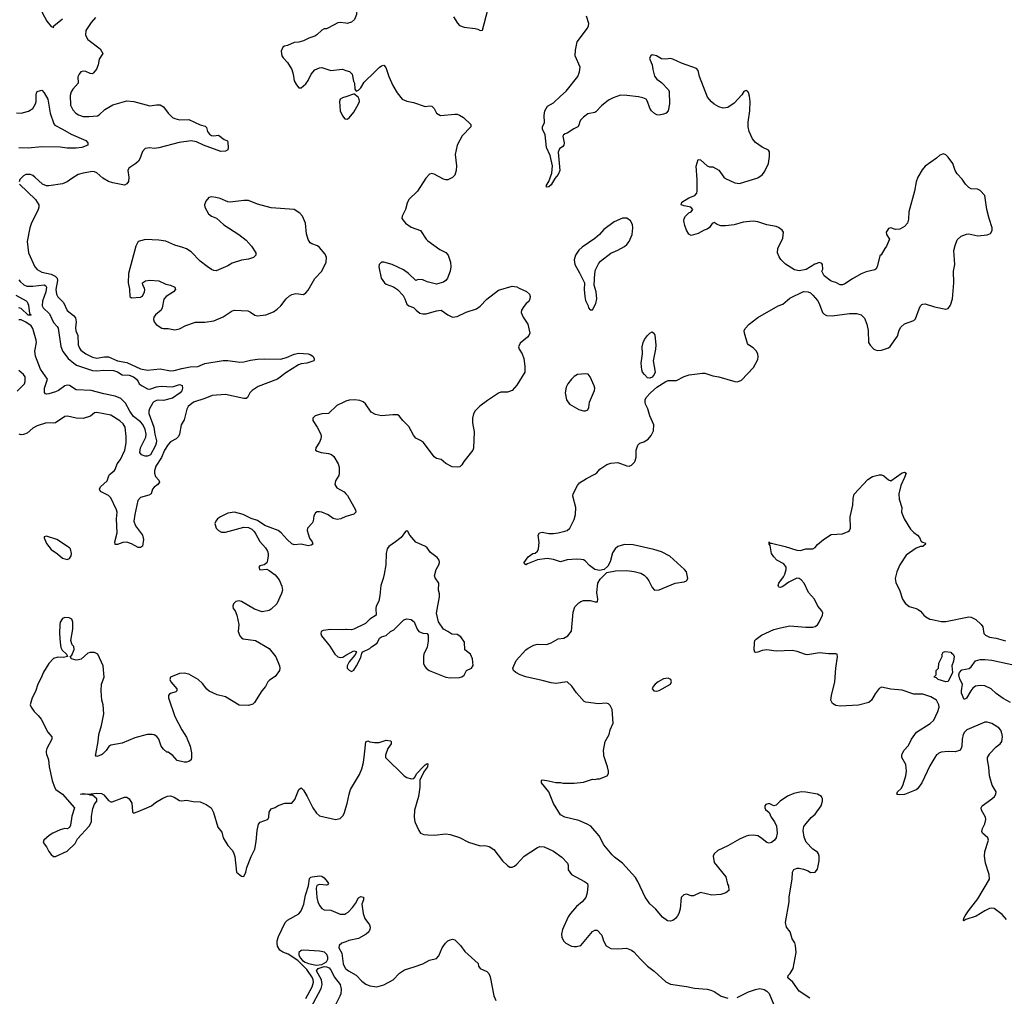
# Model space of a CAD drawing. Header units: inches. Extents: x 2001573 to 2220545, y 644482 to 846830.
# Tile 682 of 755: x 2157157 to 2165740, y 787887 to 796404. Entities that reach past the tile are written whole.
import ezdxf

# ---------------------------------------------------------------- set-up
doc = ezdxf.new("R2010")
doc.units = ezdxf.units.IN
doc.header["$MEASUREMENT"] = 0
for name, color, linetype in [('C1758', 7, 'Continuous'), ('C1759', 7, 'Continuous'), ('C1768', 7, 'Continuous'), ('C1769', 7, 'Continuous')]:
    doc.layers.add(name, color=color, linetype=linetype)

msp = doc.modelspace()

# ---------------------------------------------------------------- linework, layer by layer
at = {"layer": 'C1758', "color": 5}
for points, elevation in [([(2157390.7, 790000), (2157407.2, 789950), (2157412.7, 789890), (2157439.1, 789770), (2157459.1, 789710), (2157471, 789690), (2157530.4, 789650.4), (2157634.8, 789530), (2157610, 789458), (2157598.8, 789381.2), (2157590, 789359), (2157570.6, 789349.4), (2157549.5, 789349.5), (2157510, 789340.4), (2157446.7, 789310), (2157413.7, 789290), (2157367.2, 789250), (2157360.4, 789230), (2157391.5, 789191.5), (2157410, 789150.8), (2157430, 789122.8), (2157450, 789107.7), (2157470, 789106), (2157570, 789153.4), (2157639.1, 789220.9), (2157660.2, 789259.8), (2157762.7, 789370), (2157782.7, 789410), (2157783.2, 789456.8), (2157795.5, 789524.5), (2157810, 789562), (2157828.7, 789590), (2157828.7, 789610), (2157790, 789642), (2157770, 789642), (2157750, 789649), (2157710, 789646), (2157686, 789650), (2157688.9, 789651.1), (2157710, 789656), (2157750, 789650.6), (2157830, 789659.3), (2157870, 789656.5), (2157890, 789644), (2157930, 789595.5), (2157950, 789584.4), (2157963.4, 789583.4), (2158070, 789624.9), (2158090, 789624), (2158110.4, 789610.4), (2158132.8, 789572.8), (2158139.6, 789499.6), (2158142, 789490), (2158150, 789486), (2158190, 789499.1), (2158306, 789550), (2158341.1, 789578.9), (2158403.2, 789616.8), (2158445.9, 789634.1), (2158470, 789635.5), (2158504, 789624), (2158550, 789596.4), (2158570, 789593), (2158610, 789599.1), (2158670, 789586.7), (2158730, 789582.4), (2158781.1, 789561.1), (2158825.5, 789530), (2158846.7, 789490), (2158883.8, 789363.8), (2158918, 789318), (2158931.3, 789270), (2158970, 789202), (2159010, 789161), (2159021.1, 789141.1), (2159032.8, 789107.2), (2159045.5, 788970), (2159090, 788934.8), (2159110, 788931.3), (2159129.3, 788970), (2159136.2, 789010), (2159173, 789107), (2159205.6, 789170), (2159217.2, 789237.2), (2159225.6, 789334.4), (2159239, 789390), (2159252.7, 789407.3), (2159318, 789430), (2159324, 789436), (2159329, 789450), (2159330, 789494), (2159350, 789522), (2159384.7, 789535.3), (2159410, 789551.3), (2159468.9, 789571.1), (2159530, 789572), (2159556.5, 789603.5), (2159590, 789692), (2159610, 789704.7), (2159630, 789684.7), (2159663, 789630), (2159712.4, 789530), (2159744.8, 789484.8), (2159770, 789462), (2159910, 789430.4), (2159950, 789438), (2159976.3, 789463.7), (2159987, 789490), (2160000, 789530.3)], 420), ([(2157877.5, 790000), (2157870, 789993.2), (2157830, 789978), (2157823.1, 789983.1), (2157818, 789990), (2157820, 790000)], 420), ([(2158654.2, 790000), (2158654.8, 789970), (2158650.8, 789950), (2158630, 789935.3), (2158610, 789929), (2158590, 789929), (2158530, 789944), (2158490, 789989), (2158473.3, 790000)], 420), ([(2159650, 787868.8), (2159706.2, 787970), (2159717.7, 788010), (2159716.1, 788030), (2159708, 788050), (2159660.5, 788120.5), (2159581.2, 788201.2), (2159496.4, 788256.4), (2159450, 788273.4), (2159424.6, 788290), (2159404.6, 788324.6), (2159399.8, 788350), (2159401.4, 788370), (2159413.8, 788410), (2159471.1, 788530), (2159490, 788550.2), (2159590, 788607.2), (2159610, 788632.7), (2159633, 788690), (2159649, 788770), (2159673.6, 788850), (2159683.7, 788916.3), (2159693.5, 788926.5), (2159705.2, 788930), (2159770, 788938.2), (2159790, 788933.8), (2159810, 788921.3), (2159838, 788890), (2159847.7, 788870), (2159839.9, 788860.1), (2159830, 788857.6), (2159770, 788862.7), (2159760.6, 788859.4), (2159747.4, 788852.6), (2159741, 788830), (2159747.8, 788747.8), (2159756, 788710), (2159770, 788679.6), (2159790, 788653.8), (2159810, 788642.7), (2159870, 788638), (2159950, 788603), (2159990, 788602.5), (2160000, 788608.8)], 380), ([(2160000, 788363.5), (2159964.9, 788350), (2159942.8, 788330), (2159937.3, 788310), (2159963.5, 788263.5), (2159976.2, 788170), (2159992.7, 788132.7), (2160000, 788126.9)], 380), ([(2159694.2, 787785.8), (2159784, 787956), (2159792.2, 787990), (2159786.7, 788030), (2159744.9, 788110), (2159757.8, 788130), (2159810, 788147), (2159830, 788145.9), (2159854.7, 788134.7), (2159873.2, 788113.2), (2159897.8, 788057.8), (2159949.4, 787990), (2159958.1, 787950), (2159956.1, 787910), (2159948.1, 787890), (2159896, 787784)], 360)]:
    msp.add_lwpolyline(points, dxfattribs=dict(at, elevation=elevation))
at = {"layer": 'C1758', "color": 5, "elevation": 380}
msp.add_lwpolyline([(2159631, 788289), (2159610, 788286.6), (2159590.1, 788270), (2159591.2, 788250), (2159601.9, 788221.9), (2159621, 788201), (2159645.6, 788185.6), (2159674.4, 788174.4), (2159740.5, 788160.5), (2159790, 788165.9), (2159832.3, 788187.7), (2159843.5, 788210), (2159842, 788230), (2159832.7, 788252.7), (2159812.4, 788272.4), (2159770, 788280.1)], close=True, dxfattribs=at)
at = {"layer": 'C1759', "color": 5}
for points, elevation in [([(2157328, 796510), (2157392.3, 796392.3), (2157430, 796344.7), (2157442, 796342), (2157450, 796334), (2157455.3, 796350), (2157530, 796410.4)], 380), ([(2157818, 796422), (2157779.6, 796380.4), (2157733.8, 796310), (2157730.2, 796270), (2157750, 796232), (2157858.4, 796150), (2157882.8, 796110), (2157850, 796061.2), (2157840.7, 796010), (2157825.9, 795974.1), (2157799.6, 795940.4), (2157790, 795932.6), (2157770, 795934.8), (2157733.7, 795953.7), (2157710, 795955), (2157690, 795948.3), (2157674, 795930), (2157664.7, 795904.7), (2157666.7, 795850), (2157620.6, 795799.4), (2157605.5, 795774.5), (2157595.8, 795744.2), (2157598.8, 795658.8), (2157618.5, 795618.5), (2157645.3, 795590), (2157670, 795574.9), (2157710, 795560.7), (2157758.6, 795558.6), (2157833.8, 795566.2), (2157850, 795574.9), (2157900.2, 795619.8), (2157970, 795662.5), (2158090, 795696), (2158152, 795692), (2158290, 795653.4), (2158350, 795663.1), (2158380.4, 795660.4), (2158410, 795644.9), (2158450.2, 795590.2), (2158490, 795552.4), (2158510, 795541.3), (2158550, 795530.3), (2158630, 795532.6), (2158730, 795488.5), (2158774.3, 795474.3), (2158784.1, 795464.1), (2158792.4, 795430), (2158810, 795406.7), (2158830, 795394.9), (2158850, 795390.6), (2158890, 795396), (2158938.8, 795358.8), (2158966.8, 795346.8), (2158971.8, 795331.8), (2158974, 795290), (2158970, 795269.7), (2158950, 795256.9), (2158910, 795255.3), (2158758.3, 795310), (2158698.8, 795338.8), (2158650, 795347.2), (2158545.8, 795334.2), (2158370, 795285.8), (2158330, 795282.3), (2158290, 795287.1), (2158250, 795279.7), (2158226.6, 795253.4), (2158203.6, 795190), (2158191.6, 795170), (2158170, 795149.7), (2158108.4, 795110), (2158098.7, 795090), (2158107.6, 795030), (2158105.5, 794994.5), (2158090, 794972.3), (2158070, 794962.4), (2157970, 794980.8), (2157930, 794994), (2157882.7, 795022.7), (2157830, 795068.4), (2157810, 795078.3), (2157790, 795080.4), (2157710, 795066.2), (2157667.1, 795052.9), (2157610, 795019.7), (2157570, 794989.7), (2157530, 794972.3), (2157410, 794954.3), (2157390, 794954.3), (2157355.1, 794970), (2157290, 795029.6), (2157270, 795045.1), (2157250, 795053.6), (2157210, 795053.6), (2157190, 795042), (2157159.1, 795010), (2157150.7, 794990)], 380), ([(2160000, 796373.3), (2159950, 796379.5), (2159930, 796376), (2159850, 796332.7), (2159830, 796325.2), (2159810, 796324), (2159790, 796314), (2159747.3, 796272.7), (2159730, 796261.6), (2159675.8, 796244.2), (2159630, 796219.7), (2159590, 796208), (2159550, 796204.7), (2159490, 796178.7), (2159465.7, 796174.3), (2159450, 796164), (2159437.1, 796130), (2159443, 796090), (2159452.2, 796072.2), (2159490, 796030.7), (2159529, 795969), (2159541.7, 795930), (2159550.3, 795870.3), (2159570, 795834.8), (2159590, 795811), (2159610, 795810.8), (2159650, 795844.4), (2159670, 795873.4), (2159697.7, 795930), (2159730, 795967), (2159770, 795985.7), (2159790, 795987.2), (2159870, 795962), (2159970, 795971.7), (2160000, 795962)], 420), ([(2157130, 795590.6), (2157170, 795588.9), (2157234.2, 795605.8), (2157270.6, 795629.4), (2157294.5, 795670), (2157301.5, 795690), (2157299.3, 795750), (2157306.3, 795773.7), (2157318, 795782), (2157350, 795791), (2157370, 795766.8), (2157401.3, 795710), (2157420.9, 795590), (2157455.1, 795495.1), (2157463.4, 795483.4), (2157530.6, 795450), (2157605, 795404.9), (2157732, 795350), (2157752, 795330), (2157752, 795310), (2157698, 795290), (2157650, 795282.4), (2157570, 795283), (2157510, 795293.7), (2157350, 795296.8), (2157230, 795283.7), (2157150, 795285.6)], 360), ([(2160000, 795732.5), (2159970, 795723), (2159950.5, 795710), (2159944.6, 795690), (2159950.3, 795610.3), (2159970, 795566), (2159990, 795540.7), (2160000, 795538.5)], 420), ([(2157156, 794970), (2157295.6, 794835.6), (2157322.4, 794790), (2157323.7, 794770), (2157318.9, 794750), (2157255.9, 794624.1), (2157244.1, 794590), (2157222.7, 794470), (2157232.9, 794370), (2157290, 794250.4), (2157310, 794224.6), (2157350, 794201.8), (2157430, 794186.3), (2157466.6, 794166.6), (2157483.8, 794150), (2157487.5, 794130), (2157471.3, 794050), (2157478.8, 794010), (2157490, 793988), (2157537.2, 793937.2), (2157569.4, 793869.4), (2157625.1, 793825.1), (2157643, 793803), (2157649.2, 793770), (2157642.7, 793717.3), (2157645, 793690), (2157662.7, 793650), (2157665.9, 793570), (2157678.8, 793538.8), (2157690, 793523.2), (2157733.1, 793490), (2157790, 793461.4), (2157830, 793453.8), (2157896.2, 793463.8), (2157930, 793463.3), (2158010, 793430.6), (2158090, 793415.2), (2158210, 793359.9), (2158270, 793347.6), (2158381.4, 793358.6), (2158470, 793343), (2158504.2, 793344.2), (2158570, 793363.5), (2158643.5, 793376.5), (2158710, 793378.9), (2158770, 793405.7), (2158930, 793430.9), (2158970, 793431), (2159076.7, 793416.7), (2159110, 793419.3), (2159170, 793434.5), (2159230, 793442.9), (2159290, 793446.2), (2159430, 793443.6), (2159482, 793458), (2159550, 793488.8), (2159590, 793495.5), (2159670.2, 793490.2), (2159690, 793484.9), (2159710.7, 793470), (2159724.7, 793450), (2159723.6, 793436.4), (2159722, 793430), (2159661, 793410), (2159610, 793402.7), (2159586.3, 793393.7), (2159476.3, 793323.7), (2159404.5, 793270), (2159235.7, 793204.3), (2159182, 793170), (2159162, 793150), (2159142, 793110), (2159130, 793101.6), (2159110, 793101.5), (2158950, 793134.7), (2158834.1, 793125.9), (2158770, 793099.8), (2158670.8, 793069.2), (2158625.3, 793030), (2158612.5, 793007.5), (2158590, 792916), (2158564, 792870), (2158548.4, 792790), (2158540.7, 792770), (2158519.6, 792750), (2158470, 792722.3), (2158450, 792700.9), (2158418, 792650), (2158392.3, 792587.7), (2158343.2, 792510), (2158331.8, 792470), (2158331.8, 792450), (2158341.5, 792421.5), (2158370.4, 792390), (2158374, 792370), (2158359.5, 792350), (2158330, 792328.2), (2158314.3, 792310), (2158302.3, 792270), (2158281, 792259), (2158210, 792236.5), (2158187.5, 792210), (2158159.8, 792090), (2158152.9, 792030), (2158167, 791990), (2158228.1, 791910), (2158235.6, 791870), (2158227.9, 791812.1), (2158210, 791801.1), (2158190, 791802.6), (2158130, 791834.7), (2158090, 791848), (2158054.6, 791845.4), (2158010, 791826.3), (2157988.4, 791828.4), (2157987.3, 791850), (2158006.3, 791930), (2158001.5, 792050), (2158006.5, 792110), (2158001.6, 792130), (2157950, 792235.6), (2157930, 792254.2), (2157861.3, 792290), (2157851.1, 792310), (2157862.2, 792330), (2157917.8, 792382.2), (2157932.5, 792427.5), (2157940.9, 792439.1), (2157981.5, 792470), (2157990, 792481.3), (2158007.4, 792530), (2158035.5, 792570), (2158073.8, 792650), (2158084.8, 792715.2), (2158085.9, 792770), (2158076.4, 792850), (2158059.3, 792879.3), (2158030, 792906.5), (2157950, 792955.5), (2157830, 792979.8), (2157810, 792975.3), (2157773.8, 792946.2), (2157710, 792926.7), (2157650, 792927.9), (2157572.8, 792947.2), (2157550, 792944.1), (2157470, 792888.5), (2157450, 792885.1), (2157390, 792889.8), (2157310, 792862.2), (2157270, 792840.7), (2157220.9, 792799.1), (2157190, 792787.1), (2157170, 792785.1), (2157151, 792791)], 380), ([(2157150, 794135.5), (2157160.1, 794120.1), (2157191.9, 794091.9), (2157220.3, 794080.3), (2157270, 794079.6), (2157370, 794091), (2157383.1, 794083.1), (2157390, 794071.7), (2157384.8, 794030), (2157354.4, 793950), (2157353.1, 793910), (2157361, 793890), (2157417.7, 793837.7), (2157450, 793762.8), (2157482.7, 793730), (2157492.9, 793712.9), (2157514.4, 793554.4), (2157533.4, 793510), (2157578.5, 793450), (2157630, 793407.5), (2157652.9, 793392.9), (2157790, 793346.2), (2157830, 793341.5), (2157890, 793348.1), (2157975.8, 793344.2), (2158010, 793334.1), (2158050, 793308.2), (2158110, 793305.5), (2158147.4, 793290), (2158174, 793270), (2158190.3, 793250), (2158199.5, 793230), (2158225.3, 793210), (2158270, 793185.9), (2158290, 793183), (2158350, 793202.5), (2158390, 793209.3), (2158490, 793202.9), (2158550, 793223.2), (2158573.9, 793213.9), (2158577.2, 793190), (2158571.4, 793168.6), (2158556.3, 793150), (2158490, 793105.1), (2158410, 793082.3), (2158370, 793086.5), (2158350, 793083.7), (2158327.3, 793072.7), (2158317.8, 793062.2), (2158289.1, 793010), (2158282.6, 792990), (2158283.5, 792970), (2158325.4, 792850), (2158333.7, 792790), (2158348.8, 792731.2), (2158347.4, 792710), (2158340.9, 792690), (2158297.3, 792610), (2158270, 792596.5), (2158250, 792597.4), (2158217, 792610), (2158202.7, 792630), (2158210, 792670.5), (2158257.6, 792762.4), (2158259.8, 792790), (2158251.7, 792830), (2158230, 792873.7), (2158210, 792898), (2158150, 792943.9), (2158116.5, 792990), (2158078.9, 793058.9), (2158039.7, 793099.7), (2157990, 793121.4), (2157890, 793140.3), (2157779.3, 793170), (2157650, 793175.6), (2157590, 793215.1), (2157570, 793218.3), (2157550, 793209.8), (2157495.3, 793170), (2157470, 793158.8), (2157410, 793140.5), (2157390, 793138), (2157382.4, 793142.4), (2157372.5, 793152.5), (2157373.3, 793190), (2157399.8, 793270), (2157337.4, 793357.4), (2157293.1, 793470), (2157287.5, 793512.5), (2157303, 793590), (2157301.4, 793610), (2157272.2, 793710), (2157255.4, 793735.4), (2157210, 793767.1), (2157170, 793785.7), (2157150, 793787.5)], 360), ([(2157122.1, 794002.1), (2157213.4, 793953.4), (2157223.1, 793943.1), (2157234.3, 793914.3), (2157243.2, 793843.2), (2157258, 793830), (2157253.6, 793826.4), (2157230, 793828), (2157170, 793885.6), (2157150, 793892.2)], 340), ([(2157134.6, 793165.4), (2157197.6, 793230), (2157205.8, 793250), (2157203.5, 793290), (2157190, 793311.1), (2157150, 793344.7)], 380), ([(2160000, 793076.3), (2159981.6, 793070), (2159920, 793040), (2159850, 792971.2), (2159790, 792967.7), (2159733, 792950), (2159712.2, 792930), (2159712, 792910), (2159750.3, 792850), (2159781.6, 792790), (2159783.8, 792770), (2159781.6, 792750), (2159770, 792719), (2159737.3, 792670), (2159734.8, 792650), (2159750, 792640.5), (2159784.7, 792630), (2159850, 792621.2), (2159873.8, 792613.8), (2159894.7, 792594.7), (2159933.7, 792530), (2159942, 792502), (2159942.8, 792450), (2159937.3, 792430), (2159910, 792383.7), (2159903.2, 792350), (2159922.3, 792322.3), (2159985.8, 792285.8), (2160000, 792270.4)], 420), ([(2160000, 792070.4), (2159956, 792050), (2159924.2, 792044.2), (2159890, 792053), (2159847, 792087), (2159790, 792108.4), (2159770, 792113.7), (2159750, 792112.6), (2159735.6, 792104.4), (2159722, 792078), (2159714.9, 792030), (2159707.4, 792012.6), (2159666.3, 791970), (2159664, 791950), (2159670, 791921), (2159684.2, 791884.2), (2159706, 791850), (2159710.7, 791830), (2159698, 791822), (2159670, 791816.9), (2159610, 791831), (2159550, 791826), (2159530, 791834.3), (2159489.6, 791870), (2159437, 791930), (2159410.9, 791950.9), (2159293.9, 791993.9), (2159230, 792036.2), (2159173, 792053), (2159104, 792090), (2159030, 792108.4), (2158970, 792101), (2158908, 792070), (2158881.6, 792050), (2158865.5, 792030), (2158857.1, 792010), (2158868.7, 791970), (2158888.4, 791948.4), (2158915, 791935), (2158950, 791935), (2159110, 791977.6), (2159150, 791975.5), (2159180.5, 791960.5), (2159200.7, 791940.7), (2159216.5, 791916.5), (2159250, 791852.7), (2159299.3, 791799.3), (2159316.9, 791770), (2159323.7, 791750), (2159323.1, 791730), (2159318, 791690), (2159310, 791668.7), (2159288.3, 791651.7), (2159250, 791640.9), (2159240.5, 791630), (2159250, 791607.3), (2159310, 791611.3), (2159330, 791602), (2159383.7, 791563.7), (2159419.9, 791519.9), (2159442.8, 791462.8), (2159446.7, 791430), (2159438.7, 791401.3), (2159399.3, 791310), (2159350, 791263.7), (2159330, 791252.3), (2159270, 791239.5), (2159204.4, 791264.4), (2159090, 791331.5), (2159070, 791335.1), (2159041, 791330), (2159020.7, 791310), (2159014, 791290), (2159018.8, 791270), (2159034.8, 791250), (2159050.7, 791210), (2159065.7, 791130), (2159062, 791070), (2159075.3, 791030), (2159090, 791014), (2159106.1, 791006.1), (2159211, 790990), (2159330, 790921), (2159390, 790847.3), (2159420.4, 790770), (2159423, 790750), (2159420.5, 790730), (2159382.5, 790677.5), (2159334.3, 790645.7), (2159319.3, 790630), (2159298, 790590), (2159267.5, 790552.5), (2159204, 790450), (2159190, 790436), (2159150, 790422.9), (2159070, 790425.1), (2158950, 790500.5), (2158877.7, 790517.7), (2158809.7, 790549.7), (2158786.7, 790566.7), (2158750, 790614.5), (2158712.7, 790650), (2158630, 790695.6), (2158590, 790704.5), (2158550, 790702), (2158471, 790670), (2158466.7, 790650), (2158474.9, 790630), (2158527.7, 790570), (2158527.3, 790552.7), (2158516.5, 790543.5), (2158471.7, 790528.3), (2158460.5, 790519.5), (2158452.7, 790510), (2158454, 790490), (2158508.7, 790328.7), (2158570, 790211), (2158610, 790146), (2158644, 790070), (2158654, 790010), (2158654.2, 790000)], 420), ([(2157820, 790000), (2157842, 790110), (2157847.8, 790170), (2157869.7, 790250), (2157889.6, 790350), (2157884.5, 790430), (2157874, 790470), (2157867.2, 790552.8), (2157869.5, 790610), (2157893.3, 790670), (2157883.6, 790770), (2157837.2, 790870), (2157810, 790885.2), (2157770, 790885.2), (2157750, 790879), (2157692.1, 790827.9), (2157670, 790820.9), (2157650, 790819.3), (2157608.7, 790830), (2157598, 790850), (2157610, 790862), (2157632.9, 790912.9), (2157630, 790938), (2157614, 790954), (2157602, 790990), (2157621.2, 791090), (2157619.3, 791150), (2157610, 791175.3), (2157589.3, 791189.3), (2157550, 791192.3), (2157530, 791181.2), (2157510.7, 791150), (2157508, 791130), (2157503, 791050), (2157510, 790974), (2157516.3, 790930), (2157526.9, 790906.9), (2157564.7, 790870), (2157574, 790850), (2157537.3, 790842.7), (2157490, 790843.7), (2157450, 790833.2), (2157410, 790789.2), (2157365.1, 790714.9), (2157342, 790658), (2157316.1, 790610), (2157295.3, 790544.7), (2157264.4, 790490), (2157248, 790430), (2157255.5, 790410), (2157283, 790370), (2157317.7, 790337.7), (2157344.7, 790304.7), (2157400.7, 790190), (2157437.3, 790150), (2157438, 790130), (2157392.4, 790050), (2157386.4, 790026.4), (2157387.4, 790010), (2157390.7, 790000)], 420), ([(2160000, 791085.3), (2159970, 791082), (2159870, 791086.6), (2159801.4, 791078.6), (2159786, 791070), (2159782, 791050), (2159787.7, 791030), (2159859.9, 790939.9), (2159903, 790870), (2159930, 790846.7), (2159950, 790841.1), (2159973.6, 790846.4), (2160000, 790861.3)], 440), ([(2158473.3, 790000), (2158450, 790015.3), (2158438, 790018), (2158410, 790042), (2158390, 790069), (2158368.6, 790128.6), (2158353.5, 790153.5), (2158330, 790167.6), (2158310, 790171.6), (2158268.7, 790171.3), (2158159.2, 790140.8), (2158050, 790095.1), (2157950, 790077), (2157934, 790066), (2157910.3, 790029.7), (2157877.5, 790000)], 420)]:
    msp.add_lwpolyline(points, dxfattribs=dict(at, elevation=elevation))
at = {"layer": 'C1759', "color": 5, "elevation": 420}
for points in [[(2158830, 794859.7), (2158806.1, 794853.9), (2158778.4, 794821.6), (2158767.4, 794790), (2158771.8, 794770), (2158802.8, 794710), (2158830, 794691.3), (2158872.9, 794672.8), (2158936.7, 794616.7), (2159067.7, 794530), (2159130, 794480.5), (2159176.3, 794430), (2159214, 794370), (2159214.8, 794350), (2159196, 794330), (2159150, 794316.9), (2159090, 794307.6), (2159010, 794281.3), (2158970, 794258), (2158870, 794215.1), (2158850, 794217), (2158830, 794225.1), (2158790, 794251.8), (2158730, 794299.6), (2158650, 794378.7), (2158610, 794404.7), (2158578.4, 794418.4), (2158510, 794438), (2158430, 794472.6), (2158370, 794481.1), (2158253.2, 794486.8), (2158190, 794468.7), (2158170.5, 794429.5), (2158103.8, 794190), (2158102, 794110), (2158113.1, 794053.1), (2158117.1, 793990), (2158130, 793979.5), (2158210, 793983.6), (2158226.5, 793993.5), (2158246, 794030), (2158247.2, 794047.2), (2158244.1, 794064.1), (2158228.7, 794090), (2158228, 794110), (2158252.5, 794127.5), (2158290, 794134), (2158370, 794126.4), (2158430, 794098.8), (2158472, 794090), (2158510, 794070.8), (2158514, 794050), (2158498.8, 794030), (2158434.8, 793990), (2158412.4, 793967.6), (2158399.5, 793890), (2158390.4, 793870), (2158339.5, 793830), (2158326.3, 793810), (2158324, 793790), (2158330.3, 793770), (2158347.1, 793747.1), (2158395.1, 793715.1), (2158410, 793710.4), (2158450, 793710.3), (2158510, 793698.3), (2158550, 793707.2), (2158603.7, 793736.3), (2158690, 793766.7), (2158770, 793765.7), (2158850, 793777.6), (2158930, 793812), (2159010, 793864.2), (2159030, 793871.7), (2159144.5, 793864.5), (2159170, 793854), (2159206.8, 793826.8), (2159230, 793822), (2159302, 793830), (2159370, 793855.5), (2159401.2, 793878.8), (2159433.2, 793910), (2159479.3, 793970), (2159510, 793996.3), (2159530, 794007.3), (2159564.1, 794015.9), (2159630, 794007.7), (2159650, 794022.8), (2159670, 794046.8), (2159730, 794147.7), (2159790, 794210.7), (2159827, 794290), (2159831.8, 794330), (2159820.5, 794360.5), (2159770, 794419), (2159751.7, 794431.7), (2159702.7, 794450), (2159690, 794459.5), (2159670, 794487), (2159655.5, 794535.5), (2159648.3, 794630), (2159620.5, 794690), (2159597.3, 794717.3), (2159550, 794747.8), (2159350, 794763.1), (2159230, 794795.6), (2159150, 794827.8), (2159110, 794828.8), (2158990, 794812.9), (2158970, 794815.3), (2158904.4, 794844.4), (2158865.7, 794854.3)], [(2157390, 791899.5), (2157370, 791894), (2157370, 791884.7), (2157390, 791837.3), (2157430, 791783), (2157486.4, 791746.4), (2157530, 791707.7), (2157570, 791697.3), (2157590, 791706), (2157604.5, 791730), (2157607.6, 791750), (2157598.7, 791790), (2157590, 791798), (2157479, 791870)]]:
    msp.add_lwpolyline(points, close=True, dxfattribs=at)
at = {"layer": 'C1768', "color": 5}
for points, elevation in [([(2160000, 789530.3), (2160012.1, 789567.9), (2160028, 789650), (2160040.5, 789690), (2160118.5, 789821.5), (2160139.6, 789870), (2160154.2, 789925.8), (2160162.3, 790000)], 420), ([(2160349.1, 790000), (2160346, 789990), (2160346, 789970), (2160508, 789810), (2160530, 789794.9), (2160570, 789783), (2160591.8, 789788.2), (2160602, 789798), (2160619.5, 789830), (2160673.2, 789890), (2160690, 789906.8), (2160710, 789918), (2160715.3, 789915.3), (2160712.7, 789890), (2160685.8, 789854.2), (2160643.4, 789776.6), (2160644.2, 789710), (2160632.7, 789630), (2160599.3, 789510), (2160596.3, 789450), (2160602, 789410), (2160634.6, 789334.6), (2160651, 789310), (2160678.4, 789298.4), (2160714.9, 789294.9), (2160770, 789293.8), (2160870, 789303.5), (2160910, 789299.7), (2160991.3, 789271.3), (2161070, 789230.5), (2161170, 789200.5), (2161210, 789203), (2161250, 789193), (2161288.5, 789168.5), (2161364, 789070), (2161410, 789027.3), (2161430, 789014.8), (2161450, 789014), (2161470, 789022.8), (2161490, 789038.8), (2161553.2, 789110), (2161670, 789186), (2161690, 789194.8), (2161730, 789190.7), (2161810, 789153), (2161882, 789102), (2161930.6, 789050), (2161938, 789030), (2161937.1, 788990), (2161967, 788950), (2162078.8, 788890), (2162104.9, 788870), (2162110.6, 788850), (2162103.8, 788790), (2162090.5, 788750), (2162060.5, 788710), (2162010, 788669.6), (2161957.1, 788610), (2161939.2, 788580.8), (2161887.3, 788470), (2161878.8, 788430), (2161882.5, 788402.5), (2161896, 788370), (2161918, 788350), (2161966.2, 788326.2), (2161990, 788320.7), (2162010, 788320.7), (2162049.5, 788330.5), (2162150, 788451.3), (2162170, 788464.7), (2162190, 788464.7), (2162230, 788422), (2162246.8, 788370), (2162270, 788327.3), (2162310, 788304.9), (2162370, 788302), (2162447.1, 788307.1), (2162490, 788291), (2162510, 788276), (2162567.3, 788210), (2162630, 788150.6), (2162687.7, 788107.7), (2162790, 788013.1), (2162830, 787992.4), (2162970, 787974), (2163038.9, 787958.9), (2163148.7, 787948.7), (2163181.7, 787941.7), (2163211.3, 787930), (2163271.3, 787890), (2163330.6, 787870.6)], 420), ([(2164045.2, 787870), (2163951.9, 787931.9), (2163897, 788010), (2163853.2, 788050), (2163856, 788070), (2163872.7, 788087.3), (2163898.4, 788130), (2163926, 788270), (2163920.5, 788330), (2163912.8, 788352.8), (2163889.3, 788390), (2163872, 788450), (2163839.6, 788490), (2163831.2, 788530), (2163863.5, 788710), (2163865.4, 788754.6), (2163889.3, 788910), (2163894, 788970), (2163905.6, 788994.4), (2163934.6, 789005.4), (2163950, 789006), (2163990, 788996), (2164030, 788981), (2164050, 788966.8), (2164090, 788970.8), (2164110, 788996), (2164125.6, 789070), (2164125.6, 789110), (2164119.6, 789130), (2164110, 789143.7), (2164069.7, 789169.7), (2164011.1, 789231.1), (2163993.9, 789273.9), (2163986.5, 789333.5), (2163992.1, 789367.9), (2163999.5, 789380.5), (2164054.6, 789445.4), (2164090, 789474.9), (2164142.4, 789550), (2164154.7, 789590), (2164155.1, 789610), (2164146, 789630), (2164110, 789651.2), (2164010, 789668.4), (2163970, 789669.7), (2163905.1, 789654.9), (2163850, 789631.6), (2163786.8, 789590), (2163750, 789554), (2163730, 789549), (2163690, 789569), (2163660.7, 789559.3), (2163651.3, 789550), (2163651.3, 789530), (2163656.9, 789516.9), (2163690.8, 789490.8), (2163706, 789450), (2163737.3, 789410), (2163754, 789370), (2163760.7, 789310), (2163750.6, 789269.4), (2163736, 789250), (2163710, 789228.7), (2163690, 789224), (2163670, 789229), (2163613.8, 789273.8), (2163590, 789286), (2163550, 789291.8), (2163510, 789289.6), (2163490, 789285.1), (2163430, 789258.4), (2163330, 789199.3), (2163241.4, 789158.6), (2163211, 789130), (2163202.8, 789110), (2163210, 789054), (2163310.8, 788930), (2163326.8, 788866.8), (2163336, 788850), (2163338, 788810), (2163312, 788790), (2163270, 788776), (2163189.4, 788769.4), (2163090, 788792.7), (2163030, 788764.5), (2163010, 788764.5), (2162970, 788777), (2162946.4, 788773.6), (2162924, 788750), (2162913, 788650), (2162901.6, 788610), (2162890.5, 788590), (2162872.5, 788567.5), (2162850, 788549.6), (2162830, 788542), (2162804.5, 788544.5), (2162758.9, 788578.9), (2162699.3, 788650), (2162650, 788695.1), (2162610, 788752.7), (2162545.4, 788890), (2162523.5, 788923.5), (2162411.6, 789050), (2162340.5, 789100.5), (2162320.3, 789120.3), (2162249.8, 789209.8), (2162207, 789287), (2162135.6, 789370), (2162102.7, 789390), (2162030, 789420.5), (2161909.6, 789449.7), (2161869.7, 789469.7), (2161808.5, 789568.5), (2161769.7, 789669.7), (2161704.5, 789750), (2161704, 789770), (2161710, 789774.8), (2161750.6, 789770.6), (2161831.1, 789751.1), (2161870, 789751), (2161890, 789746), (2161990, 789746), (2162070, 789756), (2162150, 789781), (2162170, 789778), (2162190, 789784.7), (2162210, 789784.7), (2162278, 789810), (2162288.7, 789830), (2162288.9, 789851.1), (2162281.2, 789890), (2162250, 789986), (2162248.5, 790000)], 420), ([(2165159.7, 790000), (2165150, 789992.3), (2165132.9, 789970), (2165090, 789898.7), (2165022, 789750), (2164983, 789697), (2164971.4, 789688.6), (2164870, 789648), (2164830, 789643.7), (2164810, 789646.6), (2164802, 789650), (2164809, 789670), (2164839.6, 789700.4), (2164854.7, 789725.3), (2164880.3, 789810), (2164887.8, 789850), (2164881.5, 789910), (2164847.8, 789970), (2164845.3, 789994.7), (2164848.2, 790000)], 380), ([(2165757.4, 788557.4), (2165720.7, 788600.7), (2165652.1, 788652.1), (2165630, 788655.4), (2165610, 788652.3), (2165570, 788632.9), (2165494.3, 788585.7), (2165403.7, 788556.3), (2165387, 788547), (2165384, 788550), (2165386.9, 788570), (2165398.9, 788590), (2165427.3, 788632.7), (2165510, 788737), (2165609.8, 788910), (2165608.8, 788950), (2165575.2, 789050), (2165567.5, 789110), (2165570.8, 789150), (2165600.9, 789250), (2165597.2, 789270), (2165549.6, 789309.7), (2165544.8, 789324.8), (2165549.4, 789350), (2165570, 789391.3), (2165577.6, 789430), (2165575.6, 789450), (2165541.6, 789510), (2165537.6, 789530), (2165547, 789550), (2165631.7, 789608.3), (2165653.6, 789630), (2165666, 789650), (2165667.8, 789670), (2165634.7, 789730), (2165609.7, 789810), (2165605.8, 789885.8), (2165592, 789950), (2165594.5, 789970), (2165609.7, 790000)], 380), ([(2160000, 788608.8), (2160019.2, 788620.8), (2160057.7, 788662.3), (2160083.1, 788696.9), (2160110, 788746), (2160130, 788758.7), (2160153.1, 788753.1), (2160152.9, 788730), (2160139.5, 788690), (2160150.2, 788610), (2160165.5, 788565.5), (2160206.3, 788510), (2160211.7, 788490), (2160209, 788470), (2160199, 788450), (2160176.9, 788430), (2160110, 788390.7), (2160026.4, 788373.6), (2160000, 788363.5)], 380), ([(2160000, 788126.9), (2160021.5, 788110), (2160090, 788072.2), (2160140, 788020), (2160174.7, 787994.7), (2160210, 787980.2), (2160269.8, 787970.2), (2160330, 787986.2), (2160412.6, 788030), (2160468.6, 788090), (2160510, 788119.8), (2160596.7, 788143.3), (2160670.6, 788169.4), (2160730, 788202.7), (2160790, 788217.1), (2160810, 788240.5), (2160839.1, 788310), (2160867.4, 788350), (2160890, 788370.8), (2160910, 788380.5), (2160930, 788386.8), (2160950, 788380.8), (2161000.2, 788330), (2161037.3, 788277.3), (2161152.4, 788172.4), (2161157.3, 788150), (2161170.7, 788130), (2161230, 788103.6), (2161247.1, 788087.1), (2161257.7, 788057.7), (2161290.6, 787890.6), (2161308.4, 787850)], 380), ([(2163410, 787876.3), (2163510, 787926.8), (2163570, 787946.8), (2163610, 787954.8), (2163646.4, 787946.4), (2163670, 787931.3), (2163690.6, 787910.6), (2163730, 787812)], 420)]:
    msp.add_lwpolyline(points, dxfattribs=dict(at, elevation=elevation))
at = {"layer": 'C1769', "color": 5}
for points, elevation in [([(2160000, 796516.1), (2160030, 796532.2), (2160052.2, 796532.2), (2160077.3, 796517.3), (2160094.9, 796490), (2160094, 796450), (2160075.1, 796404.9), (2160050, 796383.7), (2160010, 796372), (2160000, 796373.3)], 420), ([(2160937.3, 796430), (2160972.7, 796372.7), (2160990, 796354.8), (2161030, 796339.1), (2161127.9, 796327.9), (2161150, 796322.8), (2161170, 796311.3), (2161190, 796314), (2161238.7, 796490)], 440), ([(2162248.5, 790000), (2162245.2, 790030), (2162261.2, 790110), (2162294, 790170), (2162304, 790210), (2162329.2, 790270), (2162321.2, 790390), (2162303.2, 790423.2), (2162290, 790439), (2162270, 790444), (2162201.4, 790438.6), (2162091.7, 790451.7), (2162078.3, 790458.3), (2162010, 790535.1), (2161970, 790592.7), (2161930, 790629.3), (2161830, 790616.3), (2161790, 790619.8), (2161710, 790642.5), (2161570, 790672.1), (2161519.5, 790690), (2161480.7, 790710), (2161460.9, 790730), (2161456, 790750), (2161483.3, 790816.7), (2161570, 790910.4), (2161590, 790923.1), (2161639, 790950), (2161670, 790959.3), (2161750, 790955.6), (2161788.9, 790971.1), (2161850, 791005.3), (2161899, 791010), (2161933.6, 791030), (2161967.3, 791072.7), (2161981.8, 791238.2), (2161997.1, 791282.9), (2162030, 791319.3), (2162048.6, 791331.4), (2162070, 791338), (2162130, 791340.3), (2162172.1, 791327.9), (2162193, 791327), (2162195.8, 791350), (2162187.6, 791407.6), (2162195.4, 791490), (2162215.6, 791524.4), (2162276.2, 791583.8), (2162350, 791598.3), (2162450, 791599.4), (2162513.5, 791593.5), (2162570, 791576.5), (2162599.3, 791559.3), (2162619.7, 791539.7), (2162640.9, 791510), (2162670, 791454), (2162690, 791428), (2162730, 791432.4), (2162870, 791490.5), (2162950, 791502), (2162969.4, 791510.6), (2162981.2, 791530), (2162970, 791588), (2162953.2, 791610), (2162824.4, 791724.4), (2162750, 791762.9), (2162684.2, 791784.2), (2162504.2, 791824.2), (2162430, 791826.3), (2162370, 791809.4), (2162347.3, 791790), (2162325.1, 791754.9), (2162303.4, 791676.6), (2162282.4, 791637.6), (2162250.8, 791609.2), (2162210, 791601.2), (2162170, 791609.3), (2162124.2, 791644.2), (2162085.4, 791685.4), (2162070, 791694.5), (2162050, 791697), (2162010, 791700.7), (2161930, 791694), (2161870, 791676.2), (2161810, 791696.9), (2161754.6, 791705.4), (2161670, 791692.7), (2161582, 791658), (2161570, 791649.2), (2161558, 791658), (2161555.3, 791670), (2161590, 791720.7), (2161630, 791748), (2161650, 791753), (2161671.3, 791768.7), (2161679.6, 791790), (2161683.7, 791843.7), (2161675.3, 791910), (2161688.7, 791930), (2161710, 791934), (2161770, 791924.9), (2161810, 791924.9), (2161850, 791930.6), (2161910, 791942.4), (2161930, 791950.4), (2161953.6, 791970), (2161990, 792046), (2162001.3, 792090), (2162003.5, 792150), (2161979.5, 792250), (2161980.9, 792270), (2162018.3, 792341.7), (2162035.8, 792364.2), (2162096.9, 792403.1), (2162170, 792439.5), (2162187.3, 792452.7), (2162214.7, 792485.3), (2162274.8, 792525.2), (2162310, 792537.3), (2162370, 792542.8), (2162450, 792514), (2162470, 792511), (2162490, 792518), (2162515.5, 792544.5), (2162522.7, 792557.3), (2162529.4, 792590), (2162529.6, 792650), (2162545.8, 792694.2), (2162562, 792710), (2162598.3, 792721.7), (2162635.1, 792744.9), (2162662.5, 792777.5), (2162681.5, 792818.5), (2162684.5, 792870), (2162650.8, 792950.8), (2162632.1, 793010), (2162612.1, 793050), (2162607.8, 793070), (2162609.8, 793090), (2162618.8, 793110), (2162654.2, 793150), (2162710, 793200.1), (2162790, 793250.2), (2162810, 793256.5), (2162882, 793258), (2162950, 793293), (2162991.9, 793308.1), (2163110, 793322), (2163130, 793320.5), (2163199, 793299), (2163250.4, 793290.3), (2163390, 793247.7), (2163413.8, 793246.2), (2163450, 793262), (2163554.5, 793370), (2163590, 793441), (2163594.7, 793465.3), (2163591, 793491), (2163577.5, 793517.5), (2163550, 793542.9), (2163510, 793569.5), (2163501.8, 793581.8), (2163474, 793670), (2163472, 793690), (2163480.9, 793710), (2163516.9, 793750), (2163590, 793805.7), (2163769.8, 793910.2), (2163810, 793922), (2163870, 793974.9), (2163990, 794034.8), (2164030, 794031.3), (2164050, 794021), (2164070, 794002.8), (2164110, 793954.8), (2164124.9, 793930), (2164154.8, 793850), (2164170, 793834.8), (2164190, 793824), (2164238.6, 793821.4), (2164390, 793843), (2164450, 793842), (2164491.3, 793830), (2164521.4, 793801.4), (2164541, 793750), (2164553.7, 793693.7), (2164556, 793590), (2164570, 793564.7), (2164602, 793530), (2164630, 793518.8), (2164670, 793521.6), (2164730, 793542), (2164744.7, 793555.3), (2164810, 793645.5), (2164823.3, 793696.7), (2164838, 793722), (2164870, 793750.6), (2164950, 793780.7), (2164964.4, 793795.6), (2164996.4, 793883.6), (2165009.7, 793910.2), (2165020.7, 793919.3), (2165030, 793924.4), (2165050, 793924.9), (2165130, 793899.5), (2165230, 793880.5), (2165250, 793884.9), (2165270, 793914), (2165287.1, 793970), (2165299.8, 794110), (2165295.8, 794210), (2165308, 794270), (2165301, 794390), (2165310, 794434.8), (2165330, 794485.5), (2165363, 794517), (2165410, 794534), (2165430, 794536.4), (2165510, 794520.2), (2165591.2, 794528.8), (2165620.7, 794539.3), (2165635.1, 794564.9), (2165635.1, 794590), (2165606.3, 794670), (2165587, 794750), (2165569, 794870), (2165530, 794915.3), (2165505.2, 794925.2), (2165450, 794929.4), (2165430, 794941.2), (2165401.2, 794970), (2165373.4, 795013.4), (2165330, 795059), (2165312, 795090), (2165289.8, 795149.8), (2165250, 795205.1), (2165230, 795225.6), (2165210, 795233.3), (2165177.4, 795222.6), (2165150, 795198), (2165050, 795127), (2165024.2, 795095.8), (2164986.4, 795030), (2164970.4, 794989.7), (2164955.5, 794910), (2164907.3, 794730), (2164905.4, 794665.4), (2164894.8, 794630), (2164870, 794599.3), (2164830, 794578), (2164790, 794574), (2164750, 794589), (2164730, 794584), (2164720.7, 794570), (2164711, 794550), (2164711.3, 794530), (2164738, 794490), (2164713.4, 794430), (2164697.3, 794410), (2164666.8, 794353.2), (2164656, 794344), (2164630.6, 794250), (2164618.8, 794230), (2164610, 794222.7), (2164534.6, 794205.4), (2164492.3, 794187.7), (2164414.9, 794145.1), (2164350, 794099.3), (2164330, 794093.2), (2164310, 794093.2), (2164270, 794113.2), (2164230, 794124), (2164168, 794170), (2164148.7, 794210), (2164158, 794230), (2164155.3, 794270), (2164150, 794278), (2164130, 794288), (2164087.1, 794272.9), (2164013, 794227), (2163950, 794212.7), (2163910, 794224), (2163832.5, 794272.5), (2163792.9, 794312.9), (2163777.2, 794337.2), (2163764, 794370), (2163765.2, 794410), (2163810, 794498), (2163816.2, 794550), (2163802.7, 794570), (2163772.3, 794592.3), (2163750, 794601.6), (2163670, 794615.4), (2163590, 794641.3), (2163550, 794646.3), (2163462.3, 794637.7), (2163383.9, 794616.1), (2163310, 794605.1), (2163267.2, 794607.3), (2163237.7, 794617.7), (2163210, 794635.1), (2163193.4, 794626.6), (2163168.8, 794591.2), (2163150, 794577), (2163124.7, 794570), (2163070, 794539.3), (2163010, 794522), (2162990, 794535.3), (2162970, 794568.7), (2162954.5, 794610), (2162946, 794650), (2162949.3, 794670), (2162961.2, 794690), (2162990, 794718.8), (2163008.7, 794730), (2163024, 794750), (2163008, 794770), (2162950, 794779.5), (2162922, 794790), (2162927.9, 794812.1), (2162989.2, 794850), (2163041.2, 794870), (2163059.5, 794890), (2163062.9, 794910), (2163061, 795010), (2163054, 795126), (2163070, 795184.7), (2163090, 795182.8), (2163150, 795131), (2163170, 795122), (2163199.6, 795119.6), (2163250, 795092), (2163296, 795030), (2163310, 795020.7), (2163390, 794982.8), (2163430, 794974.8), (2163590, 795024.9), (2163630, 795050.8), (2163650, 795076), (2163683.6, 795150), (2163692, 795212), (2163692.3, 795252.3), (2163685.2, 795265.2), (2163630, 795292.3), (2163570, 795334.5), (2163545.3, 795365.3), (2163514.3, 795430), (2163507.1, 795470), (2163506.6, 795510), (2163521.3, 795610), (2163522.9, 795690), (2163518, 795738), (2163508.9, 795768.9), (2163500.4, 795780.4), (2163490, 795788), (2163470, 795778), (2163450.7, 795749.3), (2163383.4, 795676.6), (2163330, 795637.2), (2163290, 795632.7), (2163250, 795644.5), (2163210, 795667), (2163187, 795687), (2163152.3, 795730), (2163082.9, 795910), (2163070, 795962), (2163057.5, 795977.5), (2162924.7, 796024.8), (2162850, 796059.3), (2162830, 796065.2), (2162790, 796061.2), (2162750, 796064), (2162708, 796090), (2162670, 796097.2), (2162658, 796090), (2162646.8, 796070), (2162651.3, 796050), (2162671.3, 796010), (2162674.8, 795970), (2162690, 795911.3), (2162710, 795886.8), (2162750, 795857.3), (2162811.3, 795791.3), (2162817.1, 795777.1), (2162822, 795670), (2162810, 795609.2), (2162790.8, 795590), (2162770, 795579.6), (2162730, 795571.8), (2162710, 795575.6), (2162690, 795585.6), (2162664.7, 795610), (2162650, 795632.7), (2162629.7, 795689.7), (2162617, 795710), (2162590, 795723.5), (2162550, 795732.4), (2162450, 795744), (2162394.7, 795745.3), (2162330, 795723.5), (2162290, 795703), (2162228.4, 795651.6), (2162180.3, 795599.7), (2162170, 795594), (2162110, 795584.5), (2162070, 795554.5), (2162048, 795530), (2162037.3, 795510), (2162034.8, 795490), (2162022.8, 795470), (2161986.5, 795453.5), (2161930, 795414), (2161910.4, 795409.6), (2161898.5, 795401.5), (2161890.7, 795389.3), (2161903, 795330), (2161900.7, 795310), (2161890, 795297.2), (2161861.3, 795278.7), (2161850.4, 795250), (2161864.9, 795090), (2161850, 795054), (2161821.1, 795018.9), (2161790, 794965.2), (2161770, 794947), (2161750, 794944), (2161750, 794962), (2161768, 794992), (2161794.2, 795065.8), (2161801.6, 795130), (2161780.5, 795220.5), (2161749.6, 795290.4), (2161738.7, 795398.7), (2161714, 795450), (2161714, 795470), (2161732.1, 795507.9), (2161727.6, 795570), (2161734, 795610), (2161757.2, 795650), (2161810, 795679.5), (2161870, 795738.5), (2161920.5, 795779.5), (2162021.3, 795910), (2162037.6, 795950), (2162042.7, 795990), (2161998.9, 796090), (2162001, 796139), (2162017.4, 796210), (2162106.6, 796330), (2162116.4, 796350), (2162118, 796370), (2162096.4, 796436.4)], 420), ([(2160000, 795962), (2160031.7, 795951.7), (2160054.4, 795930), (2160067.6, 795867.6), (2160076.3, 795850), (2160076.9, 795796.9), (2160090, 795782), (2160110, 795791), (2160130, 795811), (2160160.8, 795859.2), (2160251.6, 795950), (2160290, 795986), (2160310, 796000.5), (2160330, 796007.3), (2160348.4, 795988.4), (2160373.7, 795910), (2160409.2, 795829.2), (2160446.6, 795766.6), (2160491.6, 795711.6), (2160530, 795693.7), (2160590, 795682.7), (2160690, 795648.2), (2160730, 795653.4), (2160750, 795650.8), (2160770, 795631), (2160790.5, 795590), (2160826, 795570), (2160950, 795579.5), (2160970, 795578.9), (2160990, 795571.7), (2161024.4, 795550), (2161088, 795490), (2161090.6, 795470), (2161014, 795390), (2160970.4, 795309.6), (2160953, 795230), (2160964, 795130), (2160960.7, 795090), (2160950.4, 795049.7), (2160930, 795027.3), (2160890, 795007), (2160872.8, 795007.2), (2160850, 795014.5), (2160770, 795056.9), (2160750, 795061.6), (2160730, 795057), (2160698, 795022), (2160624, 794910), (2160550, 794837.2), (2160534.7, 794805.3), (2160520.3, 794750), (2160490.6, 794690), (2160488, 794670), (2160518.8, 794630), (2160570, 794596.3), (2160650, 794566), (2160698.8, 794490), (2160714.6, 794474.6), (2160819.9, 794399.9), (2160870, 794373), (2160893, 794350), (2160913, 794290), (2160915.5, 794250), (2160908, 794210), (2160885.5, 794150), (2160870, 794129.3), (2160850, 794116), (2160790, 794099), (2160710, 794119.3), (2160670, 794136), (2160630, 794139), (2160610, 794128.7), (2160546.6, 794190), (2160503.1, 794223.1), (2160404, 794270), (2160330, 794289.5), (2160310, 794289.3), (2160290.5, 794269.5), (2160288.4, 794250), (2160308.4, 794150), (2160335.5, 794110), (2160350, 794097.1), (2160414.1, 794074.1), (2160450.3, 794050.3), (2160499, 793999), (2160514.4, 793970), (2160530, 793924), (2160550, 793908), (2160590, 793895.5), (2160612.7, 793870), (2160645.5, 793845.5), (2160670, 793838.7), (2160700.1, 793839.9), (2160790, 793866.4), (2160830, 793870.5), (2160890, 793830.7), (2160930, 793810.8), (2160970, 793817.3), (2161050, 793853.4), (2161137.5, 793882.5), (2161170, 793906), (2161230, 793967.3), (2161330, 794046.8), (2161450, 794080.7), (2161490, 794076), (2161510, 794062), (2161574.7, 794034.7), (2161599.3, 794010), (2161606.7, 793990), (2161604.4, 793970), (2161593.7, 793946.3), (2161571, 793930), (2161550, 793902), (2161530.8, 793870), (2161527.7, 793850), (2161544.9, 793810), (2161587.3, 793750), (2161602.8, 793670), (2161596, 793650), (2161584.5, 793635.5), (2161518, 793582), (2161506, 793550), (2161511.3, 793530), (2161536, 793490), (2161550.8, 793450), (2161561.4, 793381.4), (2161560.5, 793330), (2161490, 793217), (2161449, 793171), (2161410, 793157.4), (2161350, 793156.3), (2161330, 793146.3), (2161235.8, 793084.2), (2161167.1, 793032.9), (2161125.9, 792994.1), (2161111.9, 792968.1), (2161102.5, 792930), (2161103.7, 792890), (2161118, 792810), (2161113.1, 792666.9), (2161108, 792650), (2161027.7, 792550), (2161010, 792521.2), (2160993.8, 792506.2), (2160970, 792501.6), (2160925.8, 792505.8), (2160870, 792533.2), (2160830, 792569), (2160790, 792577.2), (2160770, 792592.7), (2160676.1, 792716.1), (2160650, 792735.4), (2160610, 792755.1), (2160590, 792782.4), (2160550, 792857.4), (2160496.9, 792910), (2160464.5, 792950), (2160450, 792957.3), (2160410, 792959.7), (2160309.8, 792949.8), (2160259.7, 792959.8), (2160220.6, 792980.6), (2160170, 793054), (2160150, 793072.6), (2160122.9, 793082.9), (2160078, 793090), (2160030, 793086.6), (2160000, 793076.3)], 420), ([(2160000, 795538.5), (2160010, 795536.3), (2160030, 795548.2), (2160070, 795599.1), (2160111, 795670), (2160117.7, 795690), (2160116.3, 795710), (2160108.1, 795728.1), (2160070, 795758), (2160066.4, 795753.6), (2160000, 795732.5)], 420), ([(2164848.2, 790000), (2164865.1, 790030), (2164904.7, 790075.3), (2164931.3, 790130), (2164975.1, 790190), (2165093.4, 790266.6), (2165124.9, 790295.1), (2165161.4, 790370), (2165170.9, 790410), (2165169.7, 790430), (2165147.6, 790470), (2165100.5, 790500.5), (2165030, 790523.5), (2164950, 790523.5), (2164850, 790557.4), (2164750, 790567.1), (2164670, 790584.5), (2164647.8, 790572.2), (2164613.5, 790526.5), (2164581.3, 790470), (2164557.3, 790450), (2164470, 790427.4), (2164310, 790417.6), (2164270, 790422.4), (2164241.1, 790441.1), (2164228.4, 790470), (2164232.4, 790510), (2164262, 790630), (2164269.8, 790750.2), (2164286.8, 790846.8), (2164282, 790870), (2164270, 790874), (2164206.4, 790873.6), (2164130, 790883.5), (2164025.3, 790865.3), (2164007.7, 790867.7), (2163935, 790895), (2163890, 790902.6), (2163750, 790898.4), (2163670, 790907.7), (2163630, 790904.5), (2163590, 790888.8), (2163570, 790885.7), (2163563.6, 790890), (2163558, 790910), (2163560.7, 790970), (2163566.2, 790990), (2163576.8, 791003.2), (2163623.1, 791036.9), (2163730, 791084.9), (2163790, 791101.6), (2163870, 791117.6), (2164010, 791106.5), (2164070, 791107.5), (2164090, 791112.4), (2164110, 791127.7), (2164126.4, 791150), (2164155.4, 791210), (2164156.3, 791230), (2164147.8, 791250), (2164114.7, 791290), (2164086.3, 791350), (2164033.3, 791410), (2163995.1, 791490), (2163970, 791519.6), (2163950, 791531.6), (2163930, 791533.6), (2163861.8, 791498.2), (2163810, 791461.3), (2163790, 791454), (2163776, 791456), (2163770, 791462), (2163767.6, 791470), (2163774, 791490), (2163815, 791544.9), (2163825.7, 791570), (2163839.1, 791610), (2163838.3, 791630), (2163818.6, 791658.6), (2163758, 791690), (2163730, 791719.3), (2163711.5, 791750), (2163698.7, 791818.7), (2163689.2, 791830.8), (2163688.7, 791850), (2163694, 791846), (2163694, 791834), (2163700.9, 791839.1), (2163710, 791838), (2163830.3, 791810.2), (2163930, 791777), (2163964.4, 791775.6), (2164010, 791790.4), (2164070, 791790.7), (2164090, 791802.8), (2164111.9, 791828.1), (2164164, 791870), (2164230, 791914), (2164330, 791922), (2164378.7, 791941.3), (2164390, 791951), (2164397.6, 791970), (2164396.3, 792070), (2164419.7, 792170), (2164421.3, 792230), (2164430, 792266), (2164550, 792394), (2164590, 792422), (2164650, 792434.8), (2164670, 792434.8), (2164690, 792426.8), (2164730, 792390.6), (2164750, 792383), (2164850, 792453.1), (2164870, 792457.1), (2164882.8, 792450), (2164870.5, 792410.5), (2164838.6, 792341.4), (2164820.3, 792270), (2164822.9, 792222.9), (2164847.7, 792150), (2164844.9, 792110), (2164866, 792050), (2164921.2, 791961.2), (2164950, 791931.8), (2164982, 791910), (2164999.1, 791890), (2165014.8, 791854.8), (2165026.8, 791846.8), (2165050, 791842), (2165053.2, 791833.2), (2165054, 791830), (2165030.8, 791810), (2165009.5, 791809.5), (2164970, 791795.4), (2164884.1, 791735.9), (2164828.4, 791651.6), (2164802.8, 791590), (2164788.8, 791530), (2164795.4, 791495.4), (2164830, 791424), (2164853.1, 791350), (2164876.1, 791316), (2164910, 791287), (2164970, 791270.4), (2164990, 791260.4), (2165010, 791246.4), (2165038.6, 791210), (2165055.8, 791195.8), (2165090, 791177.3), (2165110, 791172.3), (2165190, 791157.2), (2165230, 791155.2), (2165430, 791196.5), (2165450, 791195.3), (2165492.3, 791172.3), (2165539.1, 791130), (2165553.6, 791110), (2165561.6, 791050), (2165575.6, 791035.6), (2165610, 791019.3), (2165670, 791011.8), (2165750, 790987)], 380), ([(2160000, 792270.4), (2160014.6, 792254.6), (2160082.8, 792130), (2160086, 792110), (2160068, 792092), (2160010, 792075.1), (2160000, 792070.4)], 420), ([(2160000, 790861.3), (2160070, 790901), (2160090, 790894), (2160092, 790890), (2160076.8, 790863.2), (2160030, 790804), (2160010.8, 790770), (2160011.3, 790750), (2160030, 790731.3), (2160050, 790721), (2160070, 790732), (2160093.2, 790770), (2160130, 790842), (2160139, 790881), (2160149, 790891), (2160210, 790921), (2160224.5, 790935.5), (2160274.2, 790965.8), (2160292.7, 791010), (2160310, 791021.6), (2160350, 791034.9), (2160390, 791067.7), (2160418, 791082), (2160504, 791170), (2160530, 791179.3), (2160570, 791174.9), (2160594, 791154), (2160621.6, 791090), (2160637.3, 791070), (2160670, 791054), (2160710, 791051.3), (2160716.9, 791036.9), (2160716.8, 790983.2), (2160707.9, 790932.1), (2160678.8, 790870), (2160676, 790850), (2160678, 790790), (2160684.7, 790770), (2160698.8, 790750), (2160724.7, 790730), (2160870, 790670.4), (2160910, 790664.2), (2160990, 790667.6), (2161010, 790672.2), (2161030.9, 790689.1), (2161052, 790728), (2161095.3, 790750), (2161109, 790771), (2161102.7, 790830), (2161085.2, 790870), (2161037.2, 790910), (2161035.5, 790975.5), (2161003.2, 791023.2), (2160970, 791042.7), (2160925.1, 791045.1), (2160890, 791069), (2160850, 791088.7), (2160808, 791152), (2160789.2, 791230), (2160816.3, 791370), (2160816.1, 791396.1), (2160806, 791430), (2160809.3, 791489.3), (2160777.2, 791537.2), (2160773.2, 791553.2), (2160787.6, 791610), (2160810, 791651.3), (2160815.6, 791670), (2160814.5, 791690), (2160794.9, 791714.9), (2160739.1, 791759.1), (2160710, 791797.2), (2160694, 791810), (2160610, 791849), (2160557.2, 791910), (2160540.4, 791940.4), (2160530, 791948), (2160519.6, 791940.4), (2160482.8, 791890), (2160434, 791850), (2160374, 791810), (2160360.5, 791790), (2160350.4, 791750), (2160348.5, 791650), (2160334.9, 791570), (2160326, 791530), (2160303.8, 791470), (2160296.8, 791383.2), (2160287.1, 791332.9), (2160264, 791290), (2160260.7, 791270), (2160264.7, 791210), (2160210, 791176), (2160170, 791139.3), (2160070, 791088.7), (2160050, 791084), (2160006, 791086), (2160000, 791085.3)], 440), ([(2165793.6, 790450), (2165730, 790485.1), (2165669.3, 790529.3), (2165625.7, 790570), (2165570, 790594.5), (2165530, 790598), (2165489, 790591), (2165466.2, 790573.9), (2165448, 790552), (2165410, 790487), (2165390, 790477.2), (2165367.6, 790532.4), (2165365.8, 790550), (2165374.6, 790610), (2165352.7, 790652.7), (2165344.1, 790690), (2165349.7, 790710), (2165370, 790733.8), (2165432.7, 790747.3), (2165450, 790761.3), (2165487.8, 790812.2), (2165530, 790823.5), (2165570, 790825.5), (2165630, 790818.2), (2165830, 790775.9)], 360), ([(2165609.7, 790000), (2165610, 790000.7), (2165670, 790063), (2165704.5, 790090), (2165716.9, 790110), (2165724, 790150), (2165722.2, 790170), (2165710, 790207), (2165692.8, 790230), (2165630, 790268), (2165590, 790278), (2165570, 790277.4), (2165412.4, 790210), (2165391.9, 790190), (2165381.3, 790170), (2165373.7, 790130), (2165370.4, 790070), (2165363.8, 790050), (2165350.4, 790030), (2165310, 790020.4), (2165250, 790021.4), (2165190, 790015.6), (2165170, 790008.2), (2165159.7, 790000)], 380), ([(2160162.3, 790000), (2160174, 790106), (2160190, 790116), (2160207.5, 790107.5), (2160250, 790100.5), (2160290, 790100.5), (2160350, 790120.4), (2160390, 790114.8), (2160394, 790110), (2160393.4, 790090), (2160364.9, 790050), (2160349.1, 790000)], 420)]:
    msp.add_lwpolyline(points, dxfattribs=dict(at, elevation=elevation))
for points, elevation in [([(2162410, 794672.7), (2162338, 794642), (2162250, 794576), (2162210.8, 794530), (2162170, 794496), (2162058.5, 794421.5), (2162030, 794394), (2162000.7, 794350), (2161990.6, 794310), (2161995.5, 794270), (2162037.3, 794197.3), (2162078.8, 794110), (2162077.3, 794050), (2162082, 793990), (2162090, 793954), (2162112, 793910), (2162114, 793890), (2162130, 793874), (2162150, 793874), (2162179, 793930), (2162189, 793970), (2162182.7, 794030), (2162165.2, 794090), (2162169.2, 794190), (2162176.6, 794223.4), (2162203.6, 794276.4), (2162220.5, 794299.5), (2162310, 794367.7), (2162370, 794393), (2162430, 794427.7), (2162450, 794444), (2162469.6, 794470.3), (2162497, 794530), (2162502.9, 794590), (2162497.4, 794617.4), (2162480.9, 794650), (2162450, 794672.3)], 440), ([(2162650, 793278), (2162630, 793280.5), (2162602, 793310), (2162586.6, 793330), (2162578.9, 793350), (2162574.3, 793410), (2162584.7, 793490), (2162583.5, 793550), (2162591.2, 793588.8), (2162604.2, 793615.8), (2162630, 793650.8), (2162650, 793671.3), (2162670, 793681), (2162687.1, 793667.1), (2162693, 793653), (2162701.3, 793570), (2162699.5, 793530), (2162678.9, 793430), (2162696, 793330), (2162688.8, 793310), (2162670, 793286.8)], 420), ([(2162090, 793316), (2162018, 793310), (2161990, 793293.6), (2161967.7, 793270), (2161934, 793230), (2161920.3, 793199.7), (2161910.4, 793150), (2161924, 793090), (2161950.4, 793050.4), (2162030, 793004), (2162070, 792994), (2162090, 792994), (2162110, 793001), (2162118.9, 793021.1), (2162125.1, 793070), (2162166, 793170), (2162169.4, 793190), (2162164.5, 793210), (2162130, 793288.7), (2162111.7, 793311.7)], 440), ([(2165230, 790628.7), (2165164, 790650), (2165150, 790664), (2165126, 790670), (2165146, 790690), (2165146, 790730), (2165166, 790750), (2165168.4, 790791.6), (2165198, 790850), (2165198, 790870), (2165208, 790890), (2165225.1, 790894.9), (2165273.7, 790890), (2165279.9, 790879.9), (2165295.3, 790870), (2165302, 790850), (2165297.1, 790810), (2165282, 790770), (2165286.8, 790710), (2165250, 790634)], 360), ([(2162810, 790661.2), (2162770, 790655.1), (2162721, 790630), (2162696, 790610), (2162678.8, 790590), (2162671, 790570), (2162684.7, 790550), (2162710, 790548.4), (2162730, 790553), (2162828.7, 790610), (2162839, 790630), (2162834, 790650)], 420)]:
    msp.add_lwpolyline(points, close=True, dxfattribs=dict(at, elevation=elevation))

doc.saveas('drawing.dxf')
